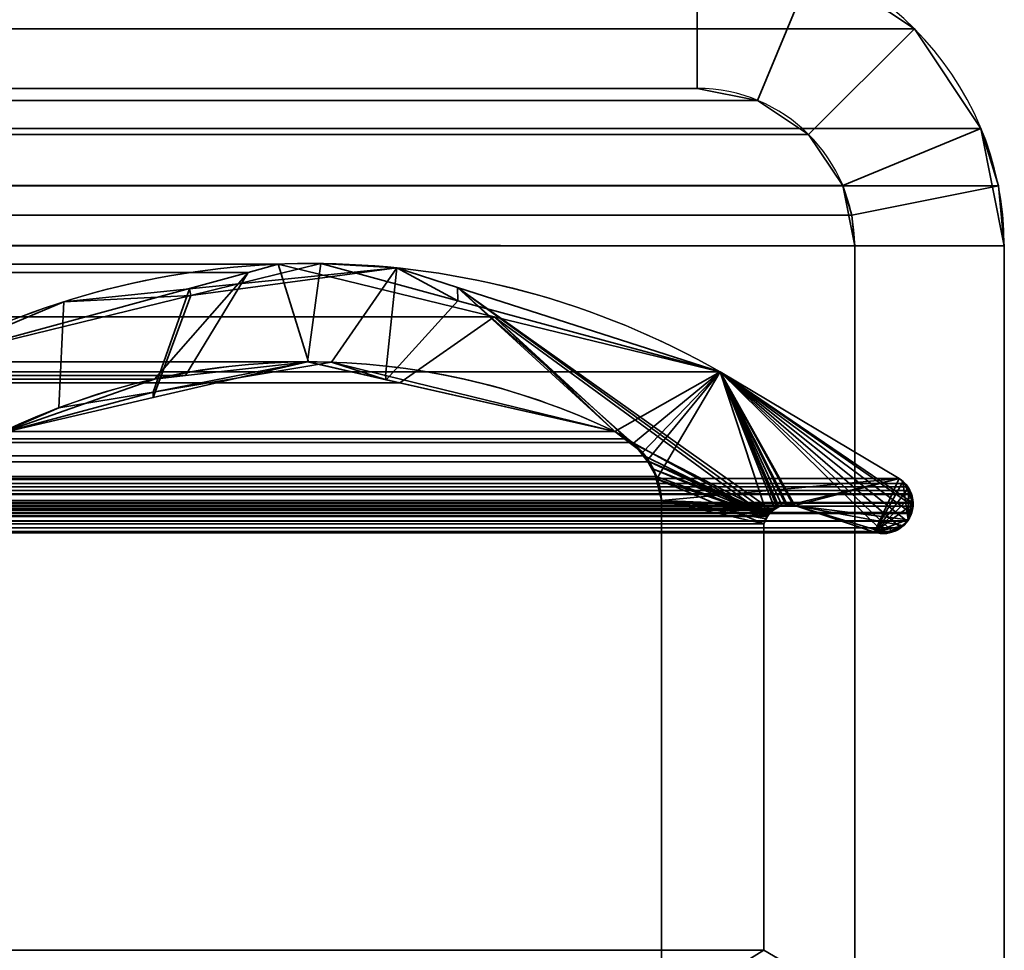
# Model space of a CAD drawing. Header units: millimetres. Extents: x -503 to 6703, y -110 to 193.
# Tile 837 of 1056: x 3404.63 to 3414.5, y 7.35 to 16.69. Entities that reach past the tile are written whole.
import ezdxf

# ---------------------------------------------------------------- set-up
doc = ezdxf.new("R2010")
doc.units = ezdxf.units.MM
doc.layers.add('151', color=7, linetype='Continuous', true_color=0xffffff)

# ---------------------------------------------------------------- blocks, each defined once
blk = doc.blocks.new('UG_SURFACE_003')
at = {"layer": '151', "color": 252, "linetype": 'Continuous', "lineweight": 35}
for points in [[(3602.5, -14, 2212.25), (3602.5, 174.4, 2212.25), (2397.5, 174.4, 2212.25), (2397.5, -14, 2212.25)], [(2547.4999, -14, 2062.2499), (2547.4999, 174.4, 2062.2499), (3452.5001, 174.4, 2062.2499), (3452.5001, -14, 2062.2499)]]:
    blk.add_3dface(points, dxfattribs=at)
blk = doc.blocks.new('UG_SURFACE_268')
at = {"layer": '151', "color": 252, "linetype": 'Continuous', "lineweight": 35}
for points in [[(3411.4201, 16, 2018.6701), (3403.4674, 16, 2010.7174), (3403.4674, 17.5, 2010.7174), (3411.4201, 17.5, 2018.6701)], [(3411.4201, 17.5, 2018.6701), (3412.5986, 17.2655, 2019.8486), (3412.0247, 15.8797, 2019.2747), (3411.4201, 16, 2018.6701)], [(3412.5986, 17.2655, 2019.8486), (2587.4014, 17.2655, 2019.8486), (2586.4022, 16.5979, 2020.8478), (3413.5978, 16.5979, 2020.8478)], [(3412.5986, 17.2655, 2019.8486), (3413.5978, 16.5979, 2020.8478), (3412.5373, 15.5372, 2019.7873), (3412.0247, 15.8797, 2019.2747)], [(3413.5978, 16.5979, 2020.8478), (2586.4022, 16.5979, 2020.8478), (2585.7344, 15.5987, 2021.5156), (3414.2656, 15.5987, 2021.5156)], [(3412.8797, 15.0246, 2020.1297), (3412.5373, 15.5372, 2019.7873), (3413.5978, 16.5979, 2020.8478), (3414.2656, 15.5987, 2021.5156)], [(3412.0247, 15.8797, 2019.2747), (2587.9753, 15.8797, 2019.2747), (2588.5799, 16, 2018.6701), (3411.4201, 16, 2018.6701)], [(2588.5799, 16, 2018.6701), (2596.5326, 16, 2010.7174), (3403.4674, 16, 2010.7174), (3411.4201, 16, 2018.6701)], [(3412.5373, 15.5372, 2019.7873), (2587.4627, 15.5372, 2019.7873), (2587.9753, 15.8797, 2019.2747), (3412.0247, 15.8797, 2019.2747)], [(3414.4409, 15.0209, 2021.6908), (3414.2656, 15.5987, 2021.5156), (2585.7344, 15.5987, 2021.5156), (2585.5591, 15.0209, 2021.6908)], [(3412.8797, 15.0246, 2020.1297), (2587.1203, 15.0246, 2020.1297), (2587.4627, 15.5372, 2019.7873), (3412.5373, 15.5372, 2019.7873)], [(3412.9696, 14.7282, 2020.2196), (3412.8797, 15.0246, 2020.1297), (3414.2656, 15.5987, 2021.5156), (3414.4409, 15.0209, 2021.6908)], [(2585.5591, 15.0209, 2021.6908), (2585.5, 14.42, 2021.75), (3414.5, 14.42, 2021.75)], [(2585.5591, 15.0209, 2021.6908), (3414.5, 14.42, 2021.75), (3414.4409, 15.0209, 2021.6908)], [(2587.0304, 14.7282, 2020.2196), (2587.1203, 15.0246, 2020.1297), (3412.8797, 15.0246, 2020.1297), (3412.9696, 14.7282, 2020.2196)], [(3413.0001, 14.42, 2020.2501), (3412.9696, 14.7282, 2020.2196), (3414.4409, 15.0209, 2021.6908), (3414.5, 14.42, 2021.75)], [(3413.0001, 14.42, 2020.2501), (2586.9999, 14.42, 2020.2501), (2587.0304, 14.7282, 2020.2196)], [(3412.9696, 14.7282, 2020.2196), (3413.0001, 14.42, 2020.2501), (2587.0304, 14.7282, 2020.2196)], [(2585.5, -25.92, 2021.75), (3414.5, -25.92, 2021.75), (3414.5, 14.42, 2021.75), (2585.5, 14.42, 2021.75)], [(2586.9999, -25.92, 2020.2501), (2586.9999, 14.42, 2020.2501), (3413.0001, 14.42, 2020.2501), (3413.0001, -25.92, 2020.2501)], [(3413.0001, -25.92, 2020.2501), (3413.0001, 14.42, 2020.2501), (3414.5, 14.42, 2021.75), (3414.5, -25.92, 2021.75)]]:
    blk.add_3dface(points, dxfattribs=at)
blk = doc.blocks.new('UG_SURFACE_269')
at = {"layer": '151', "color": 252, "linetype": 'Continuous', "lineweight": 35}
for points in [[(3411.4201, 16, -7.75), (3403.4674, 16, -7.75), (3403.4674, 17.5, -7.75), (3411.4201, 17.5, -7.75)], [(3411.4201, 17.5, 2018.6701), (3403.4674, 17.5, 2010.7174), (3403.4674, 16, 2010.7174), (3411.4201, 16, 2018.6701)], [(3411.4201, 17.5, -7.75), (3412.5986, 17.2655, -7.75), (3412.0247, 15.8797, -7.75), (3411.4201, 16, -7.75)], [(3411.4201, 16, 2018.6701), (3412.0247, 15.8797, 2019.2747), (3412.5986, 17.2655, 2019.8486), (3411.4201, 17.5, 2018.6701)], [(3412.5986, 17.2655, -7.75), (3413.5978, 16.5979, -7.75), (3412.5373, 15.5372, -7.75), (3412.0247, 15.8797, -7.75)], [(3412.0247, 15.8797, 2019.2747), (3412.5373, 15.5372, 2019.7873), (3413.5978, 16.5979, 2020.8478), (3412.5986, 17.2655, 2019.8486)], [(3413.5978, 16.5979, 2020.8478), (3413.5978, 16.5979, -7.75), (3412.5986, 17.2655, -7.75), (3412.5986, 17.2655, 2019.8486)], [(3412.8797, 15.0246, -7.75), (3412.5373, 15.5372, -7.75), (3413.5978, 16.5979, -7.75), (3414.2656, 15.5987, -7.75)], [(3414.2656, 15.5987, 2021.5156), (3413.5978, 16.5979, 2020.8478), (3412.5373, 15.5372, 2019.7873), (3412.8797, 15.0246, 2020.1297)], [(3414.2656, 15.5987, 2021.5156), (3414.2656, 15.5987, -7.75), (3413.5978, 16.5979, -7.75), (3413.5978, 16.5979, 2020.8478)], [(3411.4201, 16, 2018.6701), (3403.4674, 16, 2010.7174), (3403.4674, 16, -7.75), (3411.4201, 16, -7.75)], [(3411.4201, 16, 2018.6701), (3411.4201, 16, -7.75), (3412.0247, 15.8797, -7.75), (3412.0247, 15.8797, 2019.2747)], [(3412.0247, 15.8797, 2019.2747), (3412.0247, 15.8797, -7.75), (3412.5373, 15.5372, -7.75), (3412.5373, 15.5372, 2019.7873)], [(3412.5373, 15.5372, 2019.7873), (3412.5373, 15.5372, -7.75), (3412.8797, 15.0246, -7.75), (3412.8797, 15.0246, 2020.1297)], [(3413.0001, 14.42, -7.75), (3412.8797, 15.0246, -7.75), (3414.2656, 15.5987, -7.75), (3414.5, 14.42, -7.75)], [(3414.4409, 15.0209, 2021.6908), (3414.2656, 15.5987, 2021.5156), (3412.8797, 15.0246, 2020.1297), (3412.9696, 14.7282, 2020.2196)], [(3414.5, 14.42, -7.75), (3414.2656, 15.5987, -7.75), (3414.2656, 15.5987, 2021.5156)], [(3414.2656, 15.5987, 2021.5156), (3414.4409, 15.0209, 2021.6908), (3414.5, 14.42, -7.75)], [(3413.0001, 14.42, -7.75), (3412.9696, 14.7282, 2020.2196), (3412.8797, 15.0246, 2020.1297)], [(3412.8797, 15.0246, 2020.1297), (3412.8797, 15.0246, -7.75), (3413.0001, 14.42, -7.75)], [(3414.5, 14.42, 2021.75), (3414.4409, 15.0209, 2021.6908), (3412.9696, 14.7282, 2020.2196), (3413.0001, 14.42, 2020.2501)], [(3414.4409, 15.0209, 2021.6908), (3414.5, 14.42, 2021.75), (3414.5, 14.42, -7.75)], [(3413.0001, 14.42, -7.75), (3413.0001, 14.42, 2020.2501), (3412.9696, 14.7282, 2020.2196)], [(3413.0001, 14.42, -7.75), (3413.0001, -10.6766, 326.243), (3413.0001, -10.65, 326.75)], [(3413.0001, 14.42, 2020.2501), (3413.0001, -10.6766, 1761.243), (3413.0001, -10.65, 1761.75)], [(3413.0001, 14.42, -7.75), (3413.0001, -10.6766, 1511.243), (3413.0001, -10.65, 1511.75)], [(3413.0001, -10.65, 326.75), (3413.0001, -18.3508, 1507.8262), (3413.0001, 14.42, -7.75)], [(3413.0001, -18.3508, 1507.8262), (3413.0001, -16.5084, 1507.0059), (3413.0001, 14.42, -7.75)], [(3413.0001, -10.6766, 1761.243), (3413.0001, 14.42, 2020.2501), (3413.0001, -10.65, 1511.75)], [(3413.0001, -10.65, 1761.75), (3413.0001, -10.8874, 1763.2487), (3413.0001, 14.42, 2020.2501)], [(3413.0001, 14.42, -7.75), (3413.0001, -11.2998, 1509.325), (3413.0001, -10.6766, 1511.243)], [(3413.0001, -10.65, 1511.75), (3413.0001, 14.42, 2020.2501), (3413.0001, 14.42, -7.75)], [(3413.0001, -16.5084, 1507.0059), (3413.0001, -14.4916, 1507.0059), (3413.0001, 14.42, -7.75)], [(3413.0001, 14.42, -7.75), (3413.0001, -12.6492, 1507.8262), (3413.0001, -11.2998, 1509.325)], [(3413.0001, 14.42, -7.75), (3413.0001, -12.6492, 322.8263), (3413.0001, -11.2998, 324.325)], [(3413.0001, 14.42, -7.75), (3413.0001, -16.5084, 322.006), (3413.0001, -14.4916, 322.006)], [(3413.0001, 14.42, -7.75), (3413.0001, -19.7002, 324.325), (3413.0001, -18.3508, 322.8263)], [(3413.0001, -10.8874, 1763.2487), (3413.0001, -11.8957, 1764.9953), (3413.0001, 14.42, 2020.2501)], [(3413.0001, -11.2998, 324.325), (3413.0001, -10.6766, 326.243), (3413.0001, 14.42, -7.75)], [(3413.0001, -14.4916, 1507.0059), (3413.0001, -12.6492, 1507.8262), (3413.0001, 14.42, -7.75)], [(3413.0001, -18.3508, 322.8263), (3413.0001, -16.5084, 322.006), (3413.0001, 14.42, -7.75)], [(3413.0001, -14.4916, 322.006), (3413.0001, -12.6492, 322.8263), (3413.0001, 14.42, -7.75)], [(3413.0001, 14.42, 2020.2501), (3413.0001, -11.8957, 1764.9953), (3413.0001, -13.5273, 1766.1808)], [(3413.0001, 14.42, -7.75), (3413.0001, -25.92, -7.75), (3413.0001, -20.3234, 326.243), (3413.0001, -19.7002, 324.325)], [(3413.0001, -13.5273, 1766.1808), (3413.0001, -15.5, 1766.6), (3413.0001, -25.92, 2020.2501), (3413.0001, 14.42, 2020.2501)], [(3413.0001, -25.92, -7.75), (3413.0001, 14.42, -7.75), (3414.5, 14.42, -7.75), (3414.5, -25.92, -7.75)], [(3413.0001, 14.42, 2020.2501), (3413.0001, -25.92, 2020.2501), (3414.5, -25.92, 2021.75), (3414.5, 14.42, 2021.75)], [(3414.5, -25.92, -7.75), (3414.5, 14.42, -7.75), (3414.5, -11.2998, 324.325), (3414.5, -12.6492, 322.8263)], [(3414.5, 14.42, -7.75), (3414.5, 14.42, 2021.75), (3414.5, -10.65, 326.75)], [(3414.5, -20.1126, 328.2487), (3414.5, 14.42, 2021.75), (3414.5, -10.65, 1511.75)], [(3414.5, 14.42, 2021.75), (3414.5, -11.8957, 1764.9953), (3414.5, -10.8874, 1763.2487)], [(3414.5, -10.65, 326.75), (3414.5, -10.6766, 326.243), (3414.5, 14.42, -7.75)], [(3414.5, -10.8874, 1763.2487), (3414.5, -10.65, 1761.75), (3414.5, 14.42, 2021.75)], [(3414.5, -10.65, 1761.75), (3414.5, -15.5, 1516.6), (3414.5, -13.5273, 1516.1808), (3414.5, 14.42, 2021.75)], [(3414.5, -10.6766, 326.243), (3414.5, -11.2998, 324.325), (3414.5, 14.42, -7.75)], [(3414.5, 14.42, 2021.75), (3414.5, -25.92, 2021.75), (3414.5, -15.5, 1766.6), (3414.5, -13.5273, 1766.1808)], [(3414.5, 14.42, 2021.75), (3414.5, -11.8957, 329.9953), (3414.5, -10.8874, 328.2487)], [(3414.5, 14.42, 2021.75), (3414.5, -15.5, 331.6), (3414.5, -13.5273, 331.1807)], [(3414.5, 14.42, 2021.75), (3414.5, -19.1043, 329.9953), (3414.5, -17.4727, 331.1807)], [(3414.5, -20.1126, 328.2487), (3414.5, -19.1043, 329.9953), (3414.5, 14.42, 2021.75)], [(3414.5, 14.42, 2021.75), (3414.5, -11.8957, 1514.9953), (3414.5, -10.8874, 1513.2487)], [(3414.5, -13.5273, 1766.1808), (3414.5, -11.8957, 1764.9953), (3414.5, 14.42, 2021.75)], [(3414.5, -13.5273, 331.1807), (3414.5, -11.8957, 329.9953), (3414.5, 14.42, 2021.75)], [(3414.5, -10.8874, 328.2487), (3414.5, -10.65, 326.75), (3414.5, 14.42, 2021.75)], [(3414.5, -17.4727, 331.1807), (3414.5, -15.5, 331.6), (3414.5, 14.42, 2021.75)], [(3414.5, -13.5273, 1516.1808), (3414.5, -11.8957, 1514.9953), (3414.5, 14.42, 2021.75)], [(3414.5, -10.8874, 1513.2487), (3414.5, -10.65, 1511.75), (3414.5, 14.42, 2021.75)]]:
    blk.add_3dface(points, dxfattribs=at)
blk = doc.blocks.new('UG_SURFACE_297')
at = {"layer": '151', "color": 7, "linetype": 'Continuous', "lineweight": 35}
for points in [[(2590.6172, 13.7086, 2016.6328), (3409.3828, 13.7086, 2016.6328), (3407.2187, 14.2362, 2014.4687)], [(2592.7813, 14.2362, 2014.4687), (2590.6172, 13.7086, 2016.6328), (3407.2187, 14.2362, 2014.4687)], [(3407.2187, 14.2362, 2014.4687), (3406.9176, 14.1541, 2014.1675), (2593.0824, 14.1541, 2014.1675), (2592.7813, 14.2362, 2014.4687)], [(3406.9176, 14.1541, 2014.1675), (3407.2187, 14.2362, 2014.4687), (3407.5217, 13.2561, 2014.7717), (3406.2877, 13.1186, 2013.5379)], [(3408.4382, 13.0475, 2015.6882), (3407.5217, 13.2561, 2014.7717), (3407.2187, 14.2362, 2014.4687), (3409.3828, 13.7086, 2016.6328)], [(2593.0824, 14.1541, 2014.1675), (3406.9176, 14.1541, 2014.1675), (3404.428, 13.4752, 2011.678), (2595.572, 13.4752, 2011.678)], [(3405.9768, 13.084, 2013.2267), (3404.4323, 12.5427, 2011.6823), (3404.428, 13.4752, 2011.678), (3406.9176, 14.1541, 2014.1675)], [(3406.2877, 13.1186, 2013.5379), (3405.9768, 13.084, 2013.2267), (3406.9176, 14.1541, 2014.1675)], [(2588.3482, 13.1555, 2018.9021), (3411.6518, 13.1555, 2018.9021), (3409.3828, 13.7086, 2016.6328), (2590.6172, 13.7086, 2016.6328)], [(3409.3828, 13.7086, 2016.6328), (3410.5949, 12.5565, 2017.8449), (3408.4382, 13.0475, 2015.6882)], [(3409.3828, 13.7086, 2016.6328), (3412.1211, 11.7072, 2019.371), (3410.7702, 12.4486, 2018.0202), (3410.713, 12.4838, 2017.9632)], [(3410.713, 12.4838, 2017.9632), (3410.5949, 12.5565, 2017.8449), (3409.3828, 13.7086, 2016.6328)], [(3412.1268, 11.713, 2019.3768), (3412.1211, 11.7072, 2019.371), (3409.3828, 13.7086, 2016.6328), (3411.6518, 13.1555, 2018.9021)], [(3408.4382, 13.0475, 2015.6882), (2591.5618, 13.0441, 2015.6882), (2592.4995, 13.2561, 2014.7505)], [(2592.4995, 13.2561, 2014.7505), (2593.6971, 12.9776, 2013.5529), (3406.2877, 13.1186, 2013.5379)], [(3406.2877, 13.1186, 2013.5379), (3407.5217, 13.2561, 2014.7717), (2592.4995, 13.2561, 2014.7505)], [(3407.5217, 13.2561, 2014.7717), (3408.4382, 13.0475, 2015.6882), (2592.4995, 13.2561, 2014.7505)], [(3413.4445, 12.0875, 2020.6945), (3411.6518, 13.1555, 2018.9021), (2588.3482, 13.1555, 2018.9021), (2586.5555, 12.0875, 2020.6945)], [(3411.6518, 13.1555, 2018.9021), (3413.5678, 11.736, 2020.8178), (3413.5313, 11.662, 2020.7813), (3413.5275, 11.6582, 2020.7775)], [(3411.6518, 13.1555, 2018.9021), (3413.5849, 11.8384, 2020.8352), (3413.5845, 11.8085, 2020.8344)], [(3411.6518, 13.1555, 2018.9021), (3413.3782, 11.5552, 2020.6282), (3413.3439, 11.5404, 2020.5939), (3413.2912, 11.5433, 2020.5414)], [(3413.5845, 11.8085, 2020.8344), (3413.5718, 11.7445, 2020.822), (3413.5678, 11.736, 2020.8178), (3411.6518, 13.1555, 2018.9021)], [(3413.5849, 11.8384, 2020.8352), (3411.6518, 13.1555, 2018.9021), (3413.4445, 12.0875, 2020.6945), (3413.4982, 12.0362, 2020.7484)], [(3411.6518, 13.1555, 2018.9021), (3412.3857, 11.8171, 2019.6357), (3412.313, 11.8175, 2019.563)], [(3411.6518, 13.1555, 2018.9021), (3413.461, 11.5914, 2020.7112), (3413.46, 11.5905, 2020.71), (3413.3782, 11.5552, 2020.6282)], [(3411.6518, 13.1555, 2018.9021), (3412.3995, 11.8171, 2019.6495), (3412.3857, 11.8171, 2019.6357)], [(3413.5275, 11.6582, 2020.7775), (3413.461, 11.5914, 2020.7112), (3411.6518, 13.1555, 2018.9021)], [(3413.2912, 11.5433, 2020.5414), (3413.197, 11.5484, 2020.447), (3412.3995, 11.8171, 2019.6495), (3411.6518, 13.1555, 2018.9021)], [(3411.6518, 13.1555, 2018.9021), (3412.1997, 11.787, 2019.4497), (3412.1828, 11.7698, 2019.4328), (3412.1268, 11.713, 2019.3768)], [(3412.313, 11.8175, 2019.563), (3412.2686, 11.8177, 2019.5186), (3411.6518, 13.1555, 2018.9021)], [(3412.2686, 11.8177, 2019.5186), (3412.2388, 11.8044, 2019.4888), (3412.1997, 11.787, 2019.4497), (3411.6518, 13.1555, 2018.9021)], [(3410.5949, 12.5565, 2017.8449), (2589.4051, 12.5565, 2017.8449), (2591.5618, 13.0441, 2015.6882)], [(2591.5618, 13.0441, 2015.6882), (3408.4382, 13.0475, 2015.6882), (3410.5949, 12.5565, 2017.8449)], [(3405.9768, 13.084, 2013.2267), (3406.2877, 13.1186, 2013.5379), (2593.6971, 12.9776, 2013.5529)], [(3405.9768, 13.084, 2013.2267), (2593.6971, 12.9776, 2013.5529), (2595.5677, 12.5427, 2011.6823)], [(2595.5677, 12.5427, 2011.6823), (3404.4323, 12.5427, 2011.6823), (3405.9768, 13.084, 2013.2267)], [(2589.2897, 12.4744, 2017.9603), (2589.4051, 12.5565, 2017.8449), (3410.5949, 12.5565, 2017.8449)], [(3410.5949, 12.5565, 2017.8449), (3410.713, 12.4838, 2017.9632), (2589.2897, 12.4744, 2017.9603)], [(3410.7702, 12.4486, 2018.0202), (2589.1099, 12.3156, 2018.1401), (2589.1531, 12.3772, 2018.0972)], [(3410.7702, 12.4486, 2018.0202), (3410.8899, 12.3131, 2018.1398), (2589.1099, 12.3156, 2018.1401)], [(2589.1531, 12.3772, 2018.0972), (2589.2897, 12.4744, 2017.9603), (3410.713, 12.4838, 2017.9632)], [(3410.713, 12.4838, 2017.9632), (3410.7702, 12.4486, 2018.0202), (2589.1531, 12.3772, 2018.0972)], [(3410.8899, 12.3131, 2018.1398), (3410.7702, 12.4486, 2018.0202), (3412.1211, 11.7072, 2019.371)], [(3410.9421, 12.2541, 2018.1921), (2588.9926, 12.1062, 2018.2574), (2589.0219, 12.19, 2018.2281)], [(3410.9421, 12.2541, 2018.1921), (3411.0098, 12.1076, 2018.2598), (2588.9926, 12.1062, 2018.2574)], [(2589.0219, 12.19, 2018.2281), (2589.1099, 12.3156, 2018.1401), (3410.8899, 12.3131, 2018.1398)], [(3410.8899, 12.3131, 2018.1398), (3410.9421, 12.2541, 2018.1921), (2589.0219, 12.19, 2018.2281)], [(3412.1211, 11.7072, 2019.371), (3410.9421, 12.2541, 2018.1921), (3410.8899, 12.3131, 2018.1398)], [(3411.0098, 12.1076, 2018.2598), (3410.9421, 12.2541, 2018.1921), (3412.1211, 11.7072, 2019.371)], [(2586.5555, 12.0875, 2020.6945), (2586.5009, 12.0381, 2020.7491), (3413.4982, 12.0362, 2020.7484)], [(3413.4982, 12.0362, 2020.7484), (3413.4445, 12.0875, 2020.6945), (2586.5555, 12.0875, 2020.6945)], [(2588.9547, 11.9977, 2018.2953), (2588.9926, 12.1062, 2018.2574), (3411.0098, 12.1076, 2018.2598)], [(3411.0098, 12.1076, 2018.2598), (3411.0248, 12.0751, 2018.275), (2588.9547, 11.9977, 2018.2953)], [(3411.0248, 12.0751, 2018.275), (3411.0615, 11.8663, 2018.3115), (2588.9547, 11.9977, 2018.2953)], [(3412.1211, 11.7072, 2019.371), (3412.0889, 11.6334, 2019.3388), (3411.0248, 12.0751, 2018.275), (3411.0098, 12.1076, 2018.2598)], [(3411.0615, 11.8663, 2018.3115), (3411.0248, 12.0751, 2018.275), (3412.0889, 11.6334, 2019.3388)], [(3413.552, 11.9651, 2020.802), (2586.4472, 11.9663, 2020.8027), (2586.432, 11.9257, 2020.8182)], [(2586.432, 11.9257, 2020.8182), (3413.569, 11.9316, 2020.8189), (3413.552, 11.9651, 2020.802)], [(2586.4515, 11.9779, 2020.7984), (2586.4472, 11.9663, 2020.8027), (3413.552, 11.9651, 2020.802)], [(3413.552, 11.9651, 2020.802), (2586.4761, 12.0155, 2020.7739), (2586.4515, 11.9779, 2020.7984)], [(2586.5009, 12.0381, 2020.7491), (2586.4761, 12.0155, 2020.7739), (3413.533, 12.0032, 2020.7829)], [(2586.4761, 12.0155, 2020.7739), (3413.552, 11.9651, 2020.802), (3413.533, 12.0032, 2020.7829)], [(3413.533, 12.0032, 2020.7829), (3413.4982, 12.0362, 2020.7484), (2586.5009, 12.0381, 2020.7491)], [(3411.0615, 11.8663, 2018.3115), (2588.9385, 11.8663, 2018.3115), (2588.9547, 11.9977, 2018.2953)], [(3413.5849, 11.8384, 2020.8352), (3413.4982, 12.0362, 2020.7484), (3413.533, 12.0032, 2020.7829), (3413.552, 11.9651, 2020.802)], [(3413.552, 11.9651, 2020.802), (3413.569, 11.9316, 2020.8189), (3413.5697, 11.9274, 2020.8199)], [(3413.5697, 11.9274, 2020.8199), (3413.5852, 11.846, 2020.8352), (3413.5849, 11.8384, 2020.8352), (3413.552, 11.9651, 2020.802)], [(2586.4217, 11.8984, 2020.8285), (2586.4155, 11.8381, 2020.8344), (3413.5852, 11.846, 2020.8352)], [(2586.432, 11.9257, 2020.8182), (2586.4217, 11.8984, 2020.8285), (3413.5852, 11.846, 2020.8352)], [(2586.432, 11.9257, 2020.8182), (3413.5697, 11.9274, 2020.8199), (3413.569, 11.9316, 2020.8189)], [(3413.5852, 11.846, 2020.8352), (3413.5697, 11.9274, 2020.8199), (2586.432, 11.9257, 2020.8182)], [(2588.9385, 6.7187, 2018.3115), (2588.9385, 11.8663, 2018.3115), (3411.0615, 11.8663, 2018.3115), (3411.0615, 6.7187, 2018.3115)], [(3411.0615, 6.7187, 2018.3115), (3411.0615, 11.8663, 2018.3115), (3412.0889, 11.6334, 2019.3388), (3412.0889, 7.3541, 2019.3388)], [(3413.5845, 11.8085, 2020.8344), (2586.4155, 11.8381, 2020.8344), (2586.4146, 11.8282, 2020.8354)], [(2586.4146, 11.8282, 2020.8354), (2586.4282, 11.7445, 2020.822), (3413.5718, 11.7445, 2020.822)], [(3413.5718, 11.7445, 2020.822), (3413.5845, 11.8085, 2020.8344), (2586.4146, 11.8282, 2020.8354)], [(2586.4155, 11.8381, 2020.8344), (3413.5849, 11.8384, 2020.8352), (3413.5852, 11.846, 2020.8352)], [(3413.5845, 11.8085, 2020.8344), (3413.5849, 11.8384, 2020.8352), (2586.4155, 11.8381, 2020.8344)], [(3412.3995, 11.8171, 2019.6495), (3413.197, 11.5484, 2020.447), (2586.803, 11.5484, 2020.447), (2587.6005, 11.8171, 2019.6495)], [(2587.6005, 11.8171, 2019.6495), (2587.6145, 11.8176, 2019.6357), (3412.3857, 11.8171, 2019.6357)], [(3412.3857, 11.8171, 2019.6357), (3412.3995, 11.8171, 2019.6495), (2587.6005, 11.8171, 2019.6495)], [(2587.6145, 11.8176, 2019.6357), (2587.687, 11.8202, 2019.563), (3412.313, 11.8175, 2019.563)], [(3412.313, 11.8175, 2019.563), (3412.3857, 11.8171, 2019.6357), (2587.6145, 11.8176, 2019.6357)], [(3412.2686, 11.8177, 2019.5186), (2587.687, 11.8202, 2019.563), (2587.7166, 11.8212, 2019.5334)], [(3412.2686, 11.8177, 2019.5186), (3412.313, 11.8175, 2019.563), (2587.687, 11.8202, 2019.563)], [(2587.7166, 11.8212, 2019.5334), (3412.2388, 11.8044, 2019.4888), (3412.2686, 11.8177, 2019.5186)], [(2587.7166, 11.8212, 2019.5334), (2587.7602, 11.7999, 2019.4898), (3412.2388, 11.8044, 2019.4888)], [(3412.1997, 11.787, 2019.4497), (3412.2388, 11.8044, 2019.4888), (2587.7602, 11.7999, 2019.4898)], [(3412.1997, 11.787, 2019.4497), (2587.7602, 11.7999, 2019.4898), (2587.8184, 11.7715, 2019.4316)], [(2587.8184, 11.7715, 2019.4316), (3412.1828, 11.7698, 2019.4328), (3412.1997, 11.787, 2019.4497)], [(3412.1828, 11.7698, 2019.4328), (2587.8184, 11.7715, 2019.4316), (2587.8265, 11.7677, 2019.4235)], [(2587.8265, 11.7677, 2019.4235), (3412.1268, 11.713, 2019.3768), (3412.1828, 11.7698, 2019.4328)], [(2587.8265, 11.7677, 2019.4235), (2587.8732, 11.7133, 2019.3768), (3412.1268, 11.713, 2019.3768)], [(2586.4322, 11.736, 2020.8178), (3413.5678, 11.736, 2020.8178), (3413.5718, 11.7445, 2020.822), (2586.4282, 11.7445, 2020.822)], [(3413.5313, 11.662, 2020.7813), (2586.4322, 11.736, 2020.8178), (2586.4687, 11.662, 2020.7813)], [(3413.5313, 11.662, 2020.7813), (3413.5678, 11.736, 2020.8178), (2586.4322, 11.736, 2020.8178)], [(3413.5275, 11.6582, 2020.7775), (2586.4725, 11.6583, 2020.7775), (2586.539, 11.5917, 2020.7109)], [(2586.539, 11.5917, 2020.7109), (3413.461, 11.5914, 2020.7112), (3413.5275, 11.6582, 2020.7775)], [(3412.1211, 11.7072, 2019.371), (2587.8732, 11.7133, 2019.3768), (2587.8799, 11.7055, 2019.3701)], [(3412.1211, 11.7072, 2019.371), (3412.1268, 11.713, 2019.3768), (2587.8732, 11.7133, 2019.3768)], [(2587.8799, 11.7055, 2019.3701), (3412.0889, 11.6334, 2019.3388), (3412.1211, 11.7072, 2019.371)], [(2587.8799, 11.7055, 2019.3701), (2587.9111, 11.6334, 2019.3388), (3412.0889, 11.6334, 2019.3388)], [(3413.46, 11.5905, 2020.71), (2586.539, 11.5917, 2020.7109), (2586.5412, 11.5896, 2020.7088)], [(3413.46, 11.5905, 2020.71), (3413.461, 11.5914, 2020.7112), (2586.539, 11.5917, 2020.7109)], [(3413.46, 11.5905, 2020.71), (2586.5412, 11.5896, 2020.7088), (2586.6218, 11.5554, 2020.6282)], [(2586.6218, 11.5554, 2020.6282), (3413.3782, 11.5552, 2020.6282), (3413.46, 11.5905, 2020.71)], [(3413.3782, 11.5552, 2020.6282), (2586.6218, 11.5554, 2020.6282), (2586.658, 11.54, 2020.592)], [(3413.3439, 11.5404, 2020.5939), (3413.3782, 11.5552, 2020.6282), (2586.658, 11.54, 2020.592)], [(3412.0889, 7.3541, 2019.3388), (3412.0889, 11.6334, 2019.3388), (2587.9111, 11.6334, 2019.3388), (2587.9111, 7.3541, 2019.3388)], [(3413.3439, 11.5404, 2020.5939), (2586.658, 11.54, 2020.592), (2586.7088, 11.5412, 2020.5412)], [(2586.7088, 11.5412, 2020.5412), (3413.2912, 11.5433, 2020.5414), (3413.3439, 11.5404, 2020.5939)], [(3413.2912, 11.5433, 2020.5414), (2586.7088, 11.5412, 2020.5412), (2586.7829, 11.5429, 2020.467)], [(2586.7829, 11.5429, 2020.467), (3413.197, 11.5484, 2020.447), (3413.2912, 11.5433, 2020.5414)], [(2586.7829, 11.5429, 2020.467), (2586.803, 11.5484, 2020.447), (3413.197, 11.5484, 2020.447)]]:
    blk.add_3dface(points, dxfattribs=at)
blk = doc.blocks.new('UG_SURFACE_298')
at = {"layer": '151', "color": 7, "linetype": 'Continuous', "lineweight": 35}
for points in [[(3405.9649, 12.8977, 2013.2148), (3407.5122, 13.2561, 2014.7622), (3407.6459, 14.2426, 2014.8962), (3406.3411, 13.9228, 2013.5911)], [(3406.3411, 13.9228, 2013.5911), (3407.6459, 14.2426, 2014.8962), (3408.4077, 14.1992, -7.75)], [(3409.0195, 13.8699, 2016.2694), (3407.6459, 14.2426, 2014.8962), (3407.5122, 13.2561, 2014.7622), (3408.3018, 13.0769, 2015.5518)], [(3407.6459, 14.2426, 2014.8962), (3409.0195, 13.8699, 2016.2694), (3408.4077, 14.1992, -7.75)], [(3406.3296, 13.9878, -7.75), (3408.4077, 14.1992, -7.75), (3407.7532, 13.2525, -7.75), (3405.9646, 12.9538, -7.75)], [(3408.4077, 14.1992, -7.75), (3406.3296, 13.9878, -7.75), (3406.3411, 13.9228, 2013.5911)], [(3408.2944, 13.12, -7.75), (3407.7532, 13.2525, -7.75), (3408.4077, 14.1992, -7.75)], [(3408.4077, 14.1992, -7.75), (3409.018, 14.0028, -7.75), (3410.5949, 12.5565, -7.75), (3408.2944, 13.12, -7.75)], [(3409.0195, 13.8699, 2016.2694), (3409.018, 14.0028, -7.75), (3408.4077, 14.1992, -7.75)], [(3403.6629, 13.2666, 2010.9129), (3406.3411, 13.9228, 2013.5911), (3405.0703, 13.8596, -7.75)], [(3406.3411, 13.9228, 2013.5911), (3403.6629, 13.2666, 2010.9129), (3404.4323, 12.5427, 2011.6823), (3405.9649, 12.8977, 2013.2148)], [(3405.9646, 12.9538, -7.75), (3405.0179, 12.7957, -7.75), (3405.0703, 13.8596, -7.75), (3406.3296, 13.9878, -7.75)], [(3406.3411, 13.9228, 2013.5911), (3406.3296, 13.9878, -7.75), (3405.0703, 13.8596, -7.75)], [(3411.6518, 13.1555, -7.75), (3409.018, 14.0028, -7.75), (3409.0195, 13.8699, 2016.2694)], [(3409.018, 14.0028, -7.75), (3412.1425, 11.7364, -7.75), (3410.7862, 12.4353, -7.75), (3410.7709, 12.4451, -7.75)], [(3410.7709, 12.4451, -7.75), (3410.5949, 12.5565, -7.75), (3409.018, 14.0028, -7.75)], [(3409.018, 14.0028, -7.75), (3411.6518, 13.1555, -7.75), (3412.2233, 11.8004, -7.75), (3412.1742, 11.7616, -7.75)], [(3412.1742, 11.7616, -7.75), (3412.1425, 11.7364, -7.75), (3409.018, 14.0028, -7.75)], [(3405.0703, 13.8596, -7.75), (3403.6629, 13.2666, -7.75), (3403.6629, 13.2666, 2010.9129)], [(3405.0179, 12.7957, -7.75), (3404.4323, 12.5427, -7.75), (3403.6629, 13.2666, -7.75), (3405.0703, 13.8596, -7.75)], [(3408.3018, 13.0769, 2015.5518), (3410.5949, 12.5565, 2017.8449), (3411.6518, 13.1555, 2018.9021), (3409.0195, 13.8699, 2016.2694)], [(3409.0195, 13.8699, 2016.2694), (3411.6518, 13.1555, 2018.9021), (3411.6518, 13.1555, -7.75)], [(3407.5122, 13.2561, 2014.7622), (3405.9646, 12.9538, -7.75), (3407.7532, 13.2525, -7.75)], [(3407.5122, 13.2561, 2014.7622), (3405.9649, 12.8977, 2013.2148), (3405.9646, 12.9538, -7.75)], [(3407.7532, 13.2525, -7.75), (3408.3018, 13.0769, 2015.5518), (3407.5122, 13.2561, 2014.7622)], [(3407.7532, 13.2525, -7.75), (3408.2944, 13.12, -7.75), (3408.3018, 13.0769, 2015.5518)], [(3411.6518, 13.1555, 2018.9021), (3410.5949, 12.5565, 2017.8449), (3410.7654, 12.429, 2018.0154)], [(3410.7654, 12.429, 2018.0154), (3410.8725, 12.3488, 2018.1224), (3411.6518, 13.1555, 2018.9021)], [(3411.6518, 13.1555, 2018.9021), (3410.8725, 12.3488, 2018.1224), (3410.9185, 12.2684, 2018.1684)], [(3410.9185, 12.2684, 2018.1684), (3411.0196, 12.0912, 2018.2695), (3411.6518, 13.1555, 2018.9021)], [(3413.4445, 12.0875, 2020.6945), (3411.6518, 13.1555, 2018.9021), (3411.0196, 12.0912, 2018.2695), (3411.0205, 12.0858, 2018.2705)], [(3413.4445, 12.0875, -7.75), (3411.6518, 13.1555, -7.75), (3411.6518, 13.1555, 2018.9021), (3413.4445, 12.0875, 2020.6945)], [(3413.197, 11.5484, -7.75), (3412.3995, 11.8171, -7.75), (3411.6518, 13.1555, -7.75), (3413.4445, 12.0875, -7.75)], [(3411.6518, 13.1555, -7.75), (3412.323, 11.8261, -7.75), (3412.3189, 11.825, -7.75)], [(3412.3189, 11.825, -7.75), (3412.24, 11.8047, -7.75), (3411.6518, 13.1555, -7.75)], [(3412.24, 11.8047, -7.75), (3412.2233, 11.8004, -7.75), (3411.6518, 13.1555, -7.75)], [(3412.3995, 11.8171, -7.75), (3412.323, 11.8261, -7.75), (3411.6518, 13.1555, -7.75)], [(3408.3018, 13.0769, 2015.5518), (3408.2944, 13.12, -7.75), (3410.5949, 12.5565, -7.75)], [(3410.5949, 12.5565, -7.75), (3410.5949, 12.5565, 2017.8449), (3408.3018, 13.0769, 2015.5518)], [(3405.9646, 12.9538, -7.75), (3405.9649, 12.8977, 2013.2148), (3404.4323, 12.5427, 2011.6823)], [(3404.4323, 12.5427, 2011.6823), (3405.0179, 12.7957, -7.75), (3405.9646, 12.9538, -7.75)], [(3404.4323, 12.5427, 2011.6823), (3404.4323, 12.5427, -7.75), (3405.0179, 12.7957, -7.75)], [(3410.7709, 12.4451, -7.75), (3410.7654, 12.429, 2018.0154), (3410.5949, 12.5565, 2017.8449)], [(3410.5949, 12.5565, 2017.8449), (3410.5949, 12.5565, -7.75), (3410.7709, 12.4451, -7.75)], [(3410.7654, 12.429, 2018.0154), (3410.7709, 12.4451, -7.75), (3410.7862, 12.4353, -7.75)], [(3410.7862, 12.4353, -7.75), (3410.8725, 12.3488, 2018.1224), (3410.7654, 12.429, 2018.0154)], [(3410.9149, 12.2688, -7.75), (3410.7862, 12.4353, -7.75), (3412.1425, 11.7364, -7.75)], [(3410.7862, 12.4353, -7.75), (3410.9185, 12.2684, 2018.1684), (3410.8725, 12.3488, 2018.1224)], [(3410.7862, 12.4353, -7.75), (3410.9149, 12.2688, -7.75), (3410.9185, 12.2684, 2018.1684)], [(3412.1425, 11.7364, -7.75), (3410.9821, 12.1819, -7.75), (3410.9149, 12.2688, -7.75)], [(3410.9185, 12.2684, 2018.1684), (3410.9149, 12.2688, -7.75), (3410.9821, 12.1819, -7.75)], [(3410.9821, 12.1819, -7.75), (3411.0196, 12.0912, 2018.2695), (3410.9185, 12.2684, 2018.1684)], [(3410.9821, 12.1819, -7.75), (3412.1425, 11.7364, -7.75), (3412.1265, 11.7059, -7.75)], [(3411.0072, 12.0825, -7.75), (3410.9821, 12.1819, -7.75), (3412.1265, 11.7059, -7.75)], [(3411.0196, 12.0912, 2018.2695), (3410.9821, 12.1819, -7.75), (3411.0072, 12.0825, -7.75)], [(3411.0072, 12.0825, -7.75), (3411.0205, 12.0858, 2018.2705), (3411.0196, 12.0912, 2018.2695)], [(3411.0205, 12.0858, 2018.2705), (3411.0072, 12.0825, -7.75), (3411.0615, 11.8663, -7.75)], [(3412.1265, 11.7059, -7.75), (3412.0889, 11.6334, -7.75), (3411.0615, 11.8663, -7.75), (3411.0072, 12.0825, -7.75)], [(3411.0205, 12.0858, 2018.2705), (3411.0615, 11.8663, 2018.3115), (3413.4445, 12.0875, 2020.6945)], [(3411.0615, 11.8663, -7.75), (3411.0615, 11.8663, 2018.3115), (3411.0205, 12.0858, 2018.2705)], [(3413.4445, 12.0875, 2020.6945), (3411.0615, 11.8663, 2018.3115), (3412.2601, 11.8152, 2019.51), (3412.3187, 11.816, 2019.5687)], [(3412.3187, 11.816, 2019.5687), (3412.3995, 11.8171, 2019.6495), (3413.4445, 12.0875, 2020.6945)], [(3413.4831, 12.0506, 2020.7331), (3413.4445, 12.0875, 2020.6945), (3412.3995, 11.8171, 2019.6495), (3413.5363, 11.6737, 2020.7865)], [(3413.4445, 12.0875, -7.75), (3413.4693, 12.0703, -7.75), (3413.4834, 12.0542, -7.75), (3413.197, 11.5484, -7.75)], [(3413.4834, 12.0542, -7.75), (3413.5406, 11.9884, -7.75), (3413.197, 11.5484, -7.75)], [(3413.4693, 12.0703, -7.75), (3413.4445, 12.0875, -7.75), (3413.4445, 12.0875, 2020.6945)], [(3413.4445, 12.0875, 2020.6945), (3413.4831, 12.0506, 2020.7331), (3413.4693, 12.0703, -7.75)], [(3413.4831, 12.0506, 2020.7331), (3413.4834, 12.0542, -7.75), (3413.4693, 12.0703, -7.75)], [(3413.5406, 11.9884, -7.75), (3413.4834, 12.0542, -7.75), (3413.4831, 12.0506, 2020.7331)], [(3413.4831, 12.0506, 2020.7331), (3413.5325, 12.0036, 2020.7827), (3413.5406, 11.9884, -7.75)], [(3413.5399, 11.9877, 2020.7899), (3413.5325, 12.0036, 2020.7827), (3413.4831, 12.0506, 2020.7331), (3413.5363, 11.6737, 2020.7865)], [(3413.197, 11.5484, -7.75), (3413.5406, 11.9884, -7.75), (3413.5458, 11.9825, -7.75), (3413.5697, 11.9096, -7.75)], [(3413.5325, 12.0036, 2020.7827), (3413.5399, 11.9877, 2020.7899), (3413.5406, 11.9884, -7.75)], [(3413.5749, 11.9111, 2020.8249), (3413.5399, 11.9877, 2020.7899), (3413.5363, 11.6737, 2020.7865)], [(3413.5458, 11.9825, -7.75), (3413.5406, 11.9884, -7.75), (3413.5399, 11.9877, 2020.7899)], [(3413.5697, 11.9096, -7.75), (3413.5458, 11.9825, -7.75), (3413.5399, 11.9877, 2020.7899)], [(3413.5399, 11.9877, 2020.7899), (3413.5749, 11.9111, 2020.8249), (3413.5697, 11.9096, -7.75)], [(3412.0889, 11.6334, -7.75), (3412.0889, 7.3541, -7.75), (3411.0615, 6.7187, -7.75), (3411.0615, 11.8663, -7.75)], [(3411.0615, 11.8663, 2018.3115), (3412.1635, 11.7586, 2019.4135), (3412.1718, 11.7635, 2019.4218)], [(3411.0615, 11.8663, 2018.3115), (3412.107, 11.6819, 2019.357), (3412.1242, 11.705, 2019.3741)], [(3412.1718, 11.7635, 2019.4218), (3412.2403, 11.8037, 2019.4905), (3411.0615, 11.8663, 2018.3115)], [(3411.0615, 11.8663, 2018.3115), (3412.0889, 11.6334, 2019.3388), (3412.107, 11.6819, 2019.357)], [(3412.1242, 11.705, 2019.3741), (3412.1635, 11.7586, 2019.4135), (3411.0615, 11.8663, 2018.3115)], [(3412.0889, 7.3541, 2019.3388), (3412.0889, 11.6334, 2019.3388), (3411.0615, 11.8663, 2018.3115), (3411.0615, 6.7187, 2018.3115)], [(3412.2403, 11.8037, 2019.4905), (3412.2601, 11.8152, 2019.51), (3411.0615, 11.8663, 2018.3115)], [(3411.0615, 6.7187, 2018.3115), (3411.0615, 11.8663, 2018.3115), (3411.0615, 11.8663, -7.75), (3411.0615, 6.7187, -7.75)], [(3413.197, 11.5484, -7.75), (3413.5697, 11.9096, -7.75), (3413.5835, 11.8677, -7.75), (3413.5802, 11.8308, -7.75)], [(3413.5363, 11.6737, 2020.7865), (3413.5847, 11.8302, 2020.8347), (3413.5759, 11.9091, 2020.8259), (3413.5749, 11.9111, 2020.8249)], [(3413.5835, 11.8677, -7.75), (3413.5697, 11.9096, -7.75), (3413.5749, 11.9111, 2020.8249)], [(3413.5802, 11.8308, -7.75), (3413.5835, 11.8677, -7.75), (3413.5749, 11.9111, 2020.8249)], [(3413.5749, 11.9111, 2020.8249), (3413.5759, 11.9091, 2020.8259), (3413.5802, 11.8308, -7.75)], [(3413.5759, 11.9091, 2020.8259), (3413.5847, 11.8302, 2020.8347), (3413.5802, 11.8308, -7.75)], [(3412.1635, 11.7586, 2019.4135), (3412.1242, 11.705, 2019.3741), (3412.1265, 11.7059, -7.75)], [(3412.1635, 11.7586, 2019.4135), (3412.1265, 11.7059, -7.75), (3412.1425, 11.7364, -7.75)], [(3412.1635, 11.7586, 2019.4135), (3412.1425, 11.7364, -7.75), (3412.1742, 11.7616, -7.75)], [(3412.1742, 11.7616, -7.75), (3412.1718, 11.7635, 2019.4218), (3412.1635, 11.7586, 2019.4135)], [(3412.2233, 11.8004, -7.75), (3412.2403, 11.8037, 2019.4905), (3412.1718, 11.7635, 2019.4218)], [(3412.1718, 11.7635, 2019.4218), (3412.1742, 11.7616, -7.75), (3412.2233, 11.8004, -7.75)], [(3412.2233, 11.8004, -7.75), (3412.24, 11.8047, -7.75), (3412.2403, 11.8037, 2019.4905)], [(3412.2601, 11.8152, 2019.51), (3412.24, 11.8047, -7.75), (3412.3189, 11.825, -7.75)], [(3412.2601, 11.8152, 2019.51), (3412.2403, 11.8037, 2019.4905), (3412.24, 11.8047, -7.75)], [(3412.3189, 11.825, -7.75), (3412.3187, 11.816, 2019.5687), (3412.2601, 11.8152, 2019.51)], [(3412.3187, 11.816, 2019.5687), (3412.3189, 11.825, -7.75), (3412.323, 11.8261, -7.75)], [(3412.3187, 11.816, 2019.5687), (3412.323, 11.8261, -7.75), (3412.3995, 11.8171, -7.75)], [(3412.3995, 11.8171, -7.75), (3412.3995, 11.8171, 2019.6495), (3412.3187, 11.816, 2019.5687)], [(3412.3995, 11.8171, -7.75), (3413.197, 11.5484, -7.75), (3413.197, 11.5484, 2020.447), (3412.3995, 11.8171, 2019.6495)], [(3413.4784, 11.6138, 2020.7283), (3412.3995, 11.8171, 2019.6495), (3413.2996, 11.5442, 2020.5495), (3413.3968, 11.5573, 2020.6468)], [(3412.3995, 11.8171, 2019.6495), (3413.197, 11.5484, 2020.447), (3413.2478, 11.5372, 2020.4978), (3413.2996, 11.5442, 2020.5495)], [(3413.4784, 11.6138, 2020.7283), (3413.5287, 11.6585, 2020.7787), (3413.5363, 11.6737, 2020.7865), (3412.3995, 11.8171, 2019.6495)], [(3413.5802, 11.8308, -7.75), (3413.5718, 11.7445, -7.75), (3413.5344, 11.6741, -7.75), (3413.197, 11.5484, -7.75)], [(3413.5363, 11.6737, 2020.7865), (3413.5718, 11.7445, 2020.822), (3413.5854, 11.8249, 2020.8354), (3413.5847, 11.8302, 2020.8347)], [(3413.5802, 11.8308, -7.75), (3413.5854, 11.8249, 2020.8354), (3413.5718, 11.7445, 2020.822)], [(3413.5718, 11.7445, 2020.822), (3413.5718, 11.7445, -7.75), (3413.5802, 11.8308, -7.75)], [(3413.5802, 11.8308, -7.75), (3413.5847, 11.8302, 2020.8347), (3413.5854, 11.8249, 2020.8354)], [(3412.107, 11.6819, 2019.357), (3412.0889, 11.6334, -7.75), (3412.1265, 11.7059, -7.75)], [(3412.107, 11.6819, 2019.357), (3412.0889, 11.6334, 2019.3388), (3412.0889, 11.6334, -7.75)], [(3412.1265, 11.7059, -7.75), (3412.1242, 11.705, 2019.3741), (3412.107, 11.6819, 2019.357)], [(3413.197, 11.5484, -7.75), (3413.5344, 11.6741, -7.75), (3413.5196, 11.6466, -7.75), (3413.4774, 11.612, -7.75)], [(3413.5196, 11.6466, -7.75), (3413.5287, 11.6585, 2020.7787), (3413.4784, 11.6138, 2020.7283)], [(3413.5287, 11.6585, 2020.7787), (3413.5196, 11.6466, -7.75), (3413.5344, 11.6741, -7.75)], [(3413.5344, 11.6741, -7.75), (3413.5363, 11.6737, 2020.7865), (3413.5287, 11.6585, 2020.7787)], [(3413.5363, 11.6737, 2020.7865), (3413.5344, 11.6741, -7.75), (3413.5718, 11.7445, -7.75)], [(3413.5718, 11.7445, -7.75), (3413.5718, 11.7445, 2020.822), (3413.5363, 11.6737, 2020.7865)], [(3412.0889, 7.3541, -7.75), (3412.0889, 11.6334, -7.75), (3412.0889, 11.6334, 2019.3388), (3412.0889, 7.3541, 2019.3388)], [(3413.3005, 11.5385, -7.75), (3413.197, 11.5484, -7.75), (3413.4774, 11.612, -7.75)], [(3413.3959, 11.56, -7.75), (3413.3968, 11.5573, 2020.6468), (3413.2996, 11.5442, 2020.5495)], [(3413.2996, 11.5442, 2020.5495), (3413.3201, 11.5367, -7.75), (3413.3959, 11.56, -7.75)], [(3413.4774, 11.612, -7.75), (3413.3959, 11.56, -7.75), (3413.3201, 11.5367, -7.75), (3413.3005, 11.5385, -7.75)], [(3413.4774, 11.612, -7.75), (3413.425, 11.5689, -7.75), (3413.3959, 11.56, -7.75)], [(3413.3968, 11.5573, 2020.6468), (3413.3959, 11.56, -7.75), (3413.425, 11.5689, -7.75)], [(3413.3968, 11.5573, 2020.6468), (3413.4018, 11.558, 2020.6518), (3413.4326, 11.573, 2020.6826), (3413.4784, 11.6138, 2020.7283)], [(3413.425, 11.5689, -7.75), (3413.4018, 11.558, 2020.6518), (3413.3968, 11.5573, 2020.6468)], [(3413.425, 11.5689, -7.75), (3413.4326, 11.573, 2020.6826), (3413.4018, 11.558, 2020.6518)], [(3413.4326, 11.573, 2020.6826), (3413.425, 11.5689, -7.75), (3413.4774, 11.612, -7.75)], [(3413.4774, 11.612, -7.75), (3413.4784, 11.6138, 2020.7283), (3413.4326, 11.573, 2020.6826)], [(3413.4784, 11.6138, 2020.7283), (3413.4774, 11.612, -7.75), (3413.5196, 11.6466, -7.75)], [(3413.2478, 11.5372, 2020.4978), (3413.197, 11.5484, -7.75), (3413.3005, 11.5385, -7.75)], [(3413.2478, 11.5372, 2020.4978), (3413.197, 11.5484, 2020.447), (3413.197, 11.5484, -7.75)], [(3413.3005, 11.5385, -7.75), (3413.2996, 11.5442, 2020.5495), (3413.2478, 11.5372, 2020.4978)], [(3413.2996, 11.5442, 2020.5495), (3413.3005, 11.5385, -7.75), (3413.3201, 11.5367, -7.75)]]:
    blk.add_3dface(points, dxfattribs=at)

msp = doc.modelspace()

# ---------------------------------------------------------------- linework, layer by layer
at = {"layer": '151', "color": 252, "linetype": 'Continuous', "lineweight": -3, "true_color": 0x939598}
for p, q in [((3411.42, 16, 2018.67), (2588.58, 16, 2018.67)), ((3411.42, 16, 2018.67), (3403.4673, 16, 2010.7173)), ((3411.42, 16, -7.75), (3403.4673, 16, -7.75)), ((3411.42, 16, 2018.67), (3403.4673, 16, 2010.7173)), ((3411.42, 16, -7.75), (3411.42, 16, 2018.67)), ((3414.5, 14.42, 2021.75), (2585.5, 14.42, 2021.75)), ((3413, 14.42, 2020.25), (2587, 14.42, 2020.25)), ((3413, 14.42, -7.75), (3413, 14.42, 2020.25)), ((3413, -25.92, -7.75), (3413, 14.42, -7.75)), ((3413, -25.92, 2020.25), (3413, 14.42, 2020.25)), ((3413, -25.92, 2020.25), (3413, 14.42, 2020.25)), ((3414.5, -25.92, 2021.75), (3414.5, 14.42, 2021.75)), ((3411.652, 13.1555, 2018.902), (2588.348, 13.1555, 2018.902)), ((3413.4445, 12.0875, -7.75), (3411.652, 13.1555, -7.75)), ((3413.4445, 12.0875, 2020.6945), (3411.652, 13.1555, 2018.902)), ((3413.4445, 12.0875, 2020.6945), (3411.652, 13.1555, 2018.902)), ((3411.652, 13.1555, -7.75), (3411.652, 13.1555, 2018.902)), ((2589.405, 12.5565, 2017.845), (3410.595, 12.5565, 2017.845)), ((3410.595, 12.5565, 2017.845), (3410.595, 12.5565, -7.75)), ((3413.4445, 12.0875, 2020.6945), (2586.5555, 12.0875, 2020.6945)), ((3413.4445, 12.0875, -7.75), (3413.4445, 12.0875, 2020.6945)), ((2588.9385, 11.8663, 2018.3115), (3411.0615, 11.8663, 2018.3115)), ((3411.0615, 11.8663, 2018.3115), (3411.0615, 6.7187, 2018.3115)), ((3411.0615, 11.8663, 2018.3115), (3411.0615, 11.8663, -7.75)), ((3411.0615, 6.7187, -7.75), (3411.0615, 11.8663, -7.75)), ((3411.0615, 11.8663, 2018.3115), (3411.0615, 6.7187, 2018.3115)), ((3412.3996, 11.8171, 2019.6496), (2587.6004, 11.8171, 2019.6496)), ((3412.3996, 11.8171, 2019.6496), (3413.1971, 11.5484, 2020.4471)), ((3412.3996, 11.8171, -7.75), (3413.1971, 11.5484, -7.75)), ((3412.3996, 11.8171, -7.75), (3412.3996, 11.8171, 2019.6496)), ((3412.3996, 11.8171, 2019.6496), (3413.1971, 11.5484, 2020.4471)), ((3413.572, 11.7445, 2020.822), (2586.428, 11.7445, 2020.822)), ((3413.572, 11.7445, -7.75), (3413.572, 11.7445, 2020.822)), ((3412.0888, 11.6334, 2019.3388), (2587.9112, 11.6334, 2019.3388)), ((3412.0888, 7.3541, 2019.3388), (3412.0888, 11.6334, 2019.3388)), ((3412.0888, 11.6334, -7.75), (3412.0888, 11.6334, 2019.3388)), ((3412.0888, 11.6334, 2019.3388), (3412.0888, 7.3541, 2019.3388)), ((3412.0888, 7.3541, -7.75), (3412.0888, 11.6334, -7.75)), ((3413.1971, 11.5484, 2020.4471), (2586.8029, 11.5484, 2020.4471)), ((3413.1971, 11.5484, -7.75), (3413.1971, 11.5484, 2020.4471)), ((3412.0888, 7.3541, 2019.3388), (2587.9112, 7.3541, 2019.3388)), ((3412.0888, 7.3541, -7.75), (3412.0888, 7.3541, 2019.3388)), ((3413.4353, 6.5775, 2020.6853), (3412.0888, 7.3541, 2019.3388)), ((3412.0888, 7.3541, 2019.3388), (3413.4353, 6.5775, 2020.6853))]:
    msp.add_line(p, q, dxfattribs=at)
for radius in [3.08, 1.58]:
    msp.add_arc((3411.42, 14.42, -7.75), radius, 0, 90, dxfattribs=at)
at = {"layer": '151', "color": 252, "linetype": 'Continuous', "lineweight": -3, "true_color": 0x939598, "extrusion": (-0.707107, -6.12323e-17, 0.707107)}
for major_axis, start_param, end_param in [((3.08, 0, 3.08), 0, 1.570796), ((-3.08, 0, -3.08), 3.141593, 4.712389), ((-1.58, 0, -1.58), 3.141593, 4.712389), ((1.58, 0, 1.58), 0, 1.570796)]:
    msp.add_ellipse((3411.42, 14.42, 2018.67), major_axis=major_axis, ratio=0.707107, start_param=start_param, end_param=end_param, dxfattribs=at)
at = {"layer": '151', "color": 252, "linetype": 'Continuous', "lineweight": -3, "true_color": 0x939598}
for points in [[(3411.652, 13.1555, -7.75), (3409.1854, 14.5654, -7.75), (3406.1674, 14.6068, -7.75), (3403.663, 13.2666, -7.75)], [(3403.663, 13.2666, 2010.913), (3406.1674, 14.6068, 2013.4174), (3409.1854, 14.5654, 2016.4354), (3411.652, 13.1555, 2018.902)], [(3404.4322, 12.5427, 2011.6822), (3406.3766, 13.4889, 2013.6266), (3408.6467, 13.4942, 2015.8967), (3410.595, 12.5565, 2017.845)], [(3410.595, 12.5565, -7.75), (3408.6467, 13.4942, -7.75), (3406.3766, 13.4889, -7.75), (3404.4322, 12.5427, -7.75)], [(3411.0615, 11.8663, -7.75), (3411.0498, 12.1661, -7.75), (3410.869, 12.4337, -7.75), (3410.595, 12.5565, -7.75)], [(3410.595, 12.5565, 2017.845), (3410.869, 12.4337, 2018.119), (3411.0498, 12.1661, 2018.2998), (3411.0615, 11.8663, 2018.3115)], [(3413.4445, 12.0875, 2020.6945), (3413.5603, 12.0157, 2020.8103), (3413.6123, 11.8744, 2020.8623), (3413.572, 11.7445, 2020.822)], [(3413.572, 11.7445, -7.75), (3413.6123, 11.8744, -7.75), (3413.5603, 12.0157, -7.75), (3413.4445, 12.0875, -7.75)], [(3412.0888, 11.6334, -7.75), (3412.1281, 11.7757, -7.75), (3412.2658, 11.8542, -7.75), (3412.3996, 11.8171, -7.75)], [(3412.3996, 11.8171, 2019.6496), (3412.2658, 11.8542, 2019.5158), (3412.1281, 11.7757, 2019.3781), (3412.0888, 11.6334, 2019.3388)], [(3413.1971, 11.5484, -7.75), (3413.3546, 11.4992, -7.75), (3413.5224, 11.587, -7.75), (3413.572, 11.7445, -7.75)], [(3413.572, 11.7445, 2020.822), (3413.5224, 11.587, 2020.7724), (3413.3546, 11.4992, 2020.6046), (3413.1971, 11.5484, 2020.4471)]]:
    msp.add_open_spline(points, degree=3, dxfattribs=at)
for points, knots in [([(3403.663, 13.2666, 2010.913), (3404.948, 13.9543, 2012.198), (3406.2993, 14.26, 2013.5493), (3409.0277, 14.2249, 2016.2777), (3410.3787, 13.8833, 2017.6287), (3411.652, 13.1555, 2018.902)], [0, 0, 0, 0, 0.5, 0.5, 1, 1, 1, 1]), ([(3410.595, 12.5565, 2017.845), (3409.603, 13.034, 2016.853), (3408.5601, 13.2584, 2015.8101), (3406.4653, 13.2538, 2013.7153), (3405.423, 13.0249, 2012.673), (3404.4322, 12.5427, 2011.6822)], [0, 0, 0, 0, 0.5, 0.5, 1, 1, 1, 1]), ([(3411.0615, 11.8663, 2018.3115), (3411.0587, 11.9379, 2018.3087), (3411.0457, 12.0097, 2018.2957), (3411.0042, 12.1401, 2018.2542), (3410.9754, 12.2007, 2018.2254), (3410.8934, 12.3318, 2018.1434), (3410.8338, 12.3969, 2018.0838), (3410.715, 12.4935, 2017.965), (3410.6557, 12.5293, 2017.9057), (3410.595, 12.5565, 2017.845)], [0, 0, 0, 0, 0.21336, 0.21336, 0.424691, 0.424691, 0.733377, 0.733377, 1, 1, 1, 1]), ([(3413.4445, 12.0875, 2020.6945), (3413.4771, 12.0673, 2020.7271), (3413.5081, 12.0392, 2020.7581), (3413.5473, 11.9822, 2020.7973), (3413.5599, 11.9579, 2020.8099), (3413.5782, 11.905, 2020.8282), (3413.584, 11.8755, 2020.834), (3413.5857, 11.8335, 2020.8357), (3413.5855, 11.8209, 2020.8355), (3413.5826, 11.7866, 2020.8326), (3413.5782, 11.7648, 2020.8282), (3413.572, 11.7445, 2020.822)], [0, 0, 0, 0, 0.352085, 0.352085, 0.555499, 0.555499, 0.76144, 0.76144, 0.847046, 0.847046, 1, 1, 1, 1]), ([(3412.0888, 11.6334, 2019.3388), (3412.0962, 11.6603, 2019.3462), (3412.1075, 11.6855, 2019.3575), (3412.1346, 11.7287, 2019.3846), (3412.1507, 11.7473, 2019.4007), (3412.178, 11.7718, 2019.428), (3412.1887, 11.7799, 2019.4387), (3412.2107, 11.7941, 2019.4607), (3412.222, 11.8001, 2019.472), (3412.2451, 11.8103, 2019.4951), (3412.2568, 11.8145, 2019.5068), (3412.3061, 11.8279, 2019.5561), (3412.3452, 11.8289, 2019.5952), (3412.3885, 11.82, 2019.6385), (3412.394, 11.8186, 2019.644), (3412.3996, 11.8171, 2019.6496)], [0, 0, 0, 0, 0.170212, 0.170212, 0.338707, 0.338707, 0.438019, 0.438019, 0.537249, 0.537249, 0.63643, 0.63643, 0.953693, 0.953693, 1, 1, 1, 1]), ([(3413.572, 11.7445, 2020.822), (3413.5623, 11.7139, 2020.8123), (3413.548, 11.6858, 2020.798), (3413.521, 11.6474, 2020.771), (3413.5097, 11.6341, 2020.7597), (3413.4858, 11.6103, 2020.7358), (3413.4731, 11.5997, 2020.7231), (3413.424, 11.5647, 2020.674), (3413.3841, 11.5483, 2020.6341), (3413.3029, 11.5323, 2020.5529), (3413.2605, 11.5329, 2020.5105), (3413.212, 11.5441, 2020.462), (3413.2045, 11.5461, 2020.4545), (3413.1971, 11.5484, 2020.4471)], [0, 0, 0, 0, 0.166834, 0.166834, 0.268625, 0.268625, 0.370213, 0.370213, 0.655117, 0.655117, 0.94701, 0.94701, 1, 1, 1, 1])]:
    msp.add_open_spline(points, degree=3, knots=knots, dxfattribs=at)

# ---------------------------------------------------------------- block references
for name in ['UG_SURFACE_003', 'UG_SURFACE_268', 'UG_SURFACE_269', 'UG_SURFACE_297', 'UG_SURFACE_298']:
    msp.add_blockref(name, (0, 0), dxfattribs=at)

doc.saveas('drawing.dxf')
